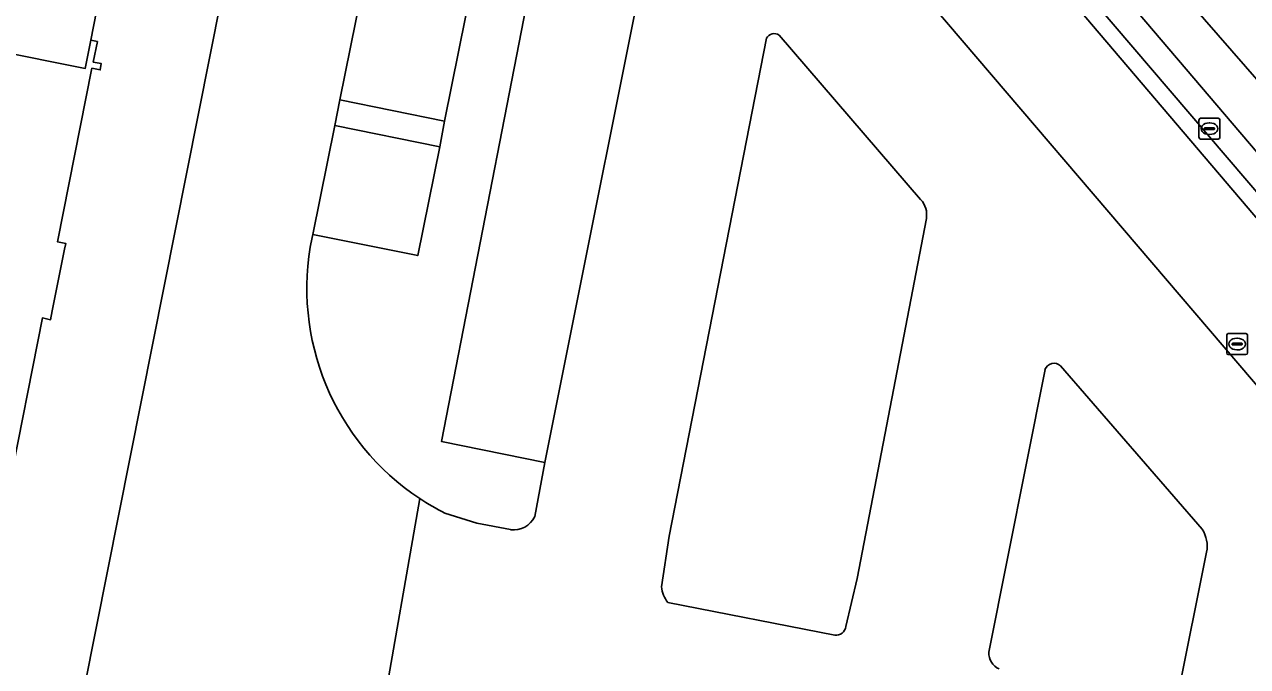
# Model space of a CAD drawing. Extents: x 158793 to 159888, y 384317 to 385256.
# Drawn here: x 159545.4 to 159604.2, y 384791.2 to 384822 of the extents above; entities that cross this region are included whole.
import ezdxf

# ---------------------------------------------------------------- set-up
doc = ezdxf.new("R2010")
doc.units = 0
for name, color, linetype in [('IMGEO_Groenvoorziening', 7, 'Continuous'), ('IMGEO_Kolk', 7, 'Continuous'), ('IMGEO_Pand', 7, 'Continuous'), ('IMGEO_Parkeervlak_halfverhard', 7, 'Continuous'), ('IMGEO_Parkeervlak_open', 7, 'Continuous'), ('IMGEO_Rijbaan_lokaal_gesloten', 7, 'Continuous'), ('IMGEO_Rijbaan_lokaal_open', 7, 'Continuous'), ('IMGEO_Rioolput', 7, 'Continuous'), ('IMGEO_Voetpad_open', 7, 'Continuous')]:
    doc.layers.add(name, color=color, linetype=linetype)

msp = doc.modelspace()

# ---------------------------------------------------------------- linework, layer by layer
at = {"layer": 'IMGEO_Groenvoorziening'}
for points in [[(159633.463, 384786.25), (159627.663, 384792.824), (159604.729, 384819.259), (159598.824, 384826.042), (159597.622, 384827.422), (159592.361, 384830.81), (159588.53, 384833.896), (159579.926, 384843.974), (159571.701, 384841.585)], [(159578.799, 384834.882), (159585.583, 384826.983), (159589.237, 384830.037), (159589.613, 384830.351), (159627.12, 384786.306)], [(159593.197, 384829.3), (159627.03, 384789.62)], [(159626.038, 384788.938), (159592.243, 384828.461)]]:
    msp.add_lwpolyline(points, dxfattribs=at)
msp.add_lwpolyline([(159560.578, 384818.405), (159560.33, 384817.18), (159565.371, 384816.16), (159565.601, 384817.389)], close=True, dxfattribs=at)
at = {"layer": 'IMGEO_Kolk'}
for p, q in [((159603.169, 384806.264), (159603.169, 384807.116)), ((159603.244, 384807.19), (159604.096, 384807.19)), ((159603.657, 384806.97), (159603.682, 384806.97)), ((159604.17, 384807.116), (159604.17, 384806.264)), ((159603.428, 384806.684), (159603.428, 384806.696)), ((159603.866, 384806.647), (159603.468, 384806.647)), ((159603.471, 384806.733), (159603.869, 384806.733)), ((159603.68, 384806.41), (159603.655, 384806.41)), ((159603.912, 384806.696), (159603.912, 384806.684)), ((159604.096, 384806.19), (159603.244, 384806.19))]:
    msp.add_line(p, q, dxfattribs=at)
for points in [[(159603.169, 384806.264), (159603.169, 384807.116)], [(159603.244, 384807.19), (159604.096, 384807.19)], [(159604.17, 384807.116), (159604.17, 384806.264)], [(159604.096, 384806.19), (159603.244, 384806.19)]]:
    msp.add_lwpolyline(points, dxfattribs=at)
for centre, radius, start, end in [((159603.246, 384807.114), 0.0765, 91.55205, 178.44795), ((159603.246, 384807.114), 0.0765, 91.55205, 178.44795), ((159604.094, 384807.114), 0.0765, 1.55205, 88.44795), ((159604.094, 384807.114), 0.0765, 1.55205, 88.44795), ((159603.246, 384806.266), 0.0765, 181.55205, 268.44795), ((159603.246, 384806.266), 0.0765, 181.55205, 268.44795), ((159603.468, 384806.693), 0.0403, 85.87752, 175.75265), ((159603.465, 384806.683), 0.0366, 178.93798, 274.71019), ((159603.869, 384806.69), 0.043, 264.86636, 352.45326), ((159603.873, 384806.695), 0.0386, 1.73085, 96.63898), ((159604.094, 384806.266), 0.0765, 271.55205, 358.44795), ((159604.094, 384806.266), 0.0765, 271.55205, 358.44795)]:
    msp.add_arc(centre, radius, start, end, dxfattribs=at)
for centre, major_axis, ratio, start_param, end_param in [((159603.656, 384806.69), (-0.387, 0.002), 0.722429, 4.712389, 7.853982), ((159603.681, 384806.69), (-0.39, 0.002), 0.717154, 1.570796, 4.712389)]:
    msp.add_ellipse(centre, major_axis=major_axis, ratio=ratio, start_param=start_param, end_param=end_param, dxfattribs=at)
at = {"layer": 'IMGEO_Pand'}
msp.add_lwpolyline([(159544.64, 384799.599), (159546.29, 384807.94), (159546.679, 384807.859), (159546.763, 384808.282), (159547.355, 384811.242), (159547.41, 384811.52), (159547.019, 384811.59), (159548.67, 384819.929), (159549.07, 384819.849), (159549.119, 384820.15), (159548.73, 384820.219), (159548.929, 384821.21), (159548.609, 384821.27), (159548.35, 384819.919), (159543.947, 384820.795)], dxfattribs=at)
at = {"layer": 'IMGEO_Parkeervlak_halfverhard'}
for points in [[(159589.613, 384830.351), (159589.237, 384830.037), (159585.583, 384826.983), (159623.325, 384782.813), (159627.152, 384786.063)], [(159627.12, 384786.306), (159589.613, 384830.351)], [(159570.778, 384829.201), (159570.69, 384828.899), (159565.455, 384802.016), (159570.425, 384801.007), (159576.232, 384830.042)], [(159588.471, 384813.621), (159581.675, 384821.521)], [(159581.07, 384821.367), (159576.397, 384797.467), (159576.018, 384795.035)], [(159584.878, 384793.126), (159585.423, 384795.439), (159588.744, 384812.708)], [(159601.993, 384797.799), (159595.185, 384805.639)], [(159594.443, 384805.461), (159591.751, 384791.904)], [(159600.819, 384789.84), (159602.206, 384796.708)], [(159576.326, 384794.288), (159584.344, 384792.723)]]:
    msp.add_lwpolyline(points, dxfattribs=at)
for centre, radius, start, end in [((159581.444, 384821.164), 0.425, 57.06123, 151.50096), ((159587.709, 384812.896), 1.052, 349.70287, 43.59196), ((159594.871, 384805.311), 0.454, 46.27171, 160.70808), ((159600.74, 384796.988), 1.492, 349.18191, 32.91231), ((159577.583, 384795.243), 1.579, 187.58517, 217.22909), ((159584.421, 384793.177), 0.46, 260.43011, 353.65226), ((159592.544, 384791.837), 0.796, 175.17432, 248.24669)]:
    msp.add_arc(centre, radius, start, end, dxfattribs=at)
at = {"layer": 'IMGEO_Parkeervlak_open'}
for points in [[(159551.748, 384837.342), (159548.609, 384821.27), (159548.929, 384821.21), (159548.73, 384820.219), (159549.119, 384820.15), (159549.07, 384819.849), (159548.67, 384819.929), (159547.019, 384811.59), (159547.41, 384811.52), (159547.355, 384811.242), (159546.763, 384808.282), (159546.679, 384807.859), (159546.29, 384807.94), (159544.64, 384799.599)], [(159546.132, 384779.295), (159556.51, 384831.447)]]:
    msp.add_lwpolyline(points, dxfattribs=at)
for points in [[(159566.628, 384822.466), (159561.605, 384823.481), (159560.578, 384818.405), (159565.601, 384817.389)], [(159565.371, 384816.16), (159560.33, 384817.18), (159559.274, 384811.955), (159564.315, 384810.935)]]:
    msp.add_lwpolyline(points, close=True, dxfattribs=at)
at = {"layer": 'IMGEO_Rijbaan_lokaal_gesloten'}
for points in [[(159562.875, 384864.013), (159562.262, 384860.384), (159559.546, 384846.815), (159559.178, 384844.881), (159558.277, 384840.362), (159558.258, 384840.27), (159556.51, 384831.447), (159546.132, 384779.295)], [(159559.242, 384811.797), (159559.274, 384811.955), (159560.33, 384817.18), (159560.578, 384818.405), (159561.605, 384823.481), (159561.834, 384824.615), (159562.326, 384827.05), (159562.331, 384827.077), (159563.844, 384834.855)], [(159562.573, 384788.743), (159564.415, 384799.275)]]:
    msp.add_lwpolyline(points, dxfattribs=at)
msp.add_arc((159571.064, 384809.351), 12.073, 168.31298, 236.57932, dxfattribs=at)
at = {"layer": 'IMGEO_Rijbaan_lokaal_open'}
for points in [[(159542.686, 384845.503), (159542.971, 384843.13), (159543.196, 384839.975), (159543.947, 384820.795), (159548.35, 384819.919), (159548.609, 384821.27), (159551.748, 384837.342)], [(159577.091, 384834.337), (159576.232, 384830.042), (159570.425, 384801.007), (159569.939, 384798.41)], [(159615.757, 384779.136), (159619.6, 384778.377), (159619.909, 384779.729), (159622.613, 384779.136), (159623.325, 384782.813), (159585.583, 384826.983)], [(159581.675, 384821.521), (159588.471, 384813.621)], [(159576.018, 384795.035), (159576.397, 384797.467), (159581.07, 384821.367)], [(159588.744, 384812.708), (159585.423, 384795.439), (159584.878, 384793.126)], [(159595.185, 384805.639), (159601.993, 384797.799)], [(159591.751, 384791.904), (159594.443, 384805.461)], [(159564.415, 384799.275), (159562.573, 384788.743)], [(159568.776, 384797.781), (159567.152, 384798.09), (159565.621, 384798.576)], [(159602.206, 384796.708), (159600.819, 384789.84)], [(159584.344, 384792.723), (159576.326, 384794.288)]]:
    msp.add_lwpolyline(points, dxfattribs=at)
for centre, radius, start, end in [((159581.444, 384821.164), 0.425, 57.06123, 151.50096), ((159587.709, 384812.896), 1.052, 349.70287, 43.59196), ((159594.871, 384805.311), 0.454, 46.27171, 160.70808), ((159571.056, 384809.343), 12.061, 236.59042, 243.21624), ((159568.921, 384798.902), 1.131, 262.62357, 334.18925), ((159600.74, 384796.988), 1.492, 349.18191, 32.91231), ((159577.583, 384795.243), 1.579, 187.58517, 217.22909), ((159584.421, 384793.177), 0.46, 260.43011, 353.65226), ((159592.544, 384791.837), 0.796, 175.17432, 248.24669)]:
    msp.add_arc(centre, radius, start, end, dxfattribs=at)
at = {"layer": 'IMGEO_Rioolput'}
for p, q in [((159601.839, 384816.6), (159601.839, 384817.452)), ((159601.914, 384817.526), (159602.766, 384817.526)), ((159602.84, 384817.452), (159602.84, 384816.6)), ((159602.098, 384817.02), (159602.098, 384817.032)), ((159602.536, 384816.983), (159602.138, 384816.983)), ((159602.141, 384817.069), (159602.539, 384817.069)), ((159602.327, 384817.306), (159602.352, 384817.306)), ((159602.582, 384817.032), (159602.582, 384817.02)), ((159602.766, 384816.526), (159601.914, 384816.526)), ((159602.35, 384816.746), (159602.325, 384816.746))]:
    msp.add_line(p, q, dxfattribs=at)
for points in [[(159601.839, 384816.6), (159601.839, 384817.452)], [(159601.914, 384817.526), (159602.766, 384817.526)], [(159602.84, 384817.452), (159602.84, 384816.6)], [(159602.766, 384816.526), (159601.914, 384816.526)]]:
    msp.add_lwpolyline(points, dxfattribs=at)
for centre, radius, start, end in [((159601.916, 384817.45), 0.0765, 91.55205, 178.44795), ((159601.916, 384817.45), 0.0765, 91.55205, 178.44795), ((159602.764, 384817.45), 0.0765, 1.55205, 88.44795), ((159602.764, 384817.45), 0.0765, 1.55205, 88.44795), ((159602.138, 384817.029), 0.0403, 85.87752, 175.75265), ((159602.135, 384817.019), 0.0366, 178.93798, 274.71019), ((159602.539, 384817.026), 0.043, 264.86636, 352.45326), ((159602.543, 384817.031), 0.0386, 1.73085, 96.63898), ((159601.916, 384816.602), 0.0765, 181.55205, 268.44795), ((159601.916, 384816.602), 0.0765, 181.55205, 268.44795), ((159602.764, 384816.602), 0.0765, 271.55205, 358.44795), ((159602.764, 384816.602), 0.0765, 271.55205, 358.44795)]:
    msp.add_arc(centre, radius, start, end, dxfattribs=at)
for centre, major_axis, ratio, start_param, end_param in [((159602.326, 384817.026), (-0.387, 0.002), 0.722429, 4.712389, 7.853982), ((159602.351, 384817.026), (-0.39, 0.002), 0.717154, 1.570796, 4.712389)]:
    msp.add_ellipse(centre, major_axis=major_axis, ratio=ratio, start_param=start_param, end_param=end_param, dxfattribs=at)
at = {"layer": 'IMGEO_Voetpad_open'}
for points in [[(159577.082, 384847.291), (159578.943, 384845.121), (159578.971, 384845.088), (159579.901, 384844.003), (159579.926, 384843.974), (159588.53, 384833.896), (159592.361, 384830.81), (159597.622, 384827.422), (159598.824, 384826.042), (159604.729, 384819.259), (159627.663, 384792.824), (159633.463, 384786.25), (159651.189, 384766.204), (159656.584, 384760.103), (159658.493, 384757.944)], [(159563.844, 384834.855), (159562.331, 384827.077), (159567.345, 384826.064), (159566.847, 384823.602), (159566.628, 384822.466), (159565.601, 384817.389), (159565.371, 384816.16), (159564.315, 384810.935), (159559.274, 384811.955), (159559.242, 384811.797)], [(159627.03, 384789.62), (159593.197, 384829.3)], [(159569.939, 384798.41), (159570.425, 384801.007), (159565.455, 384802.016), (159570.69, 384828.899)], [(159592.243, 384828.461), (159626.038, 384788.938)], [(159565.621, 384798.576), (159567.152, 384798.09), (159568.776, 384797.781)]]:
    msp.add_lwpolyline(points, dxfattribs=at)
for centre, radius, start, end in [((159571.064, 384809.351), 12.073, 168.31298, 236.57932), ((159571.056, 384809.343), 12.061, 236.59042, 243.21624), ((159568.921, 384798.902), 1.131, 262.62357, 334.18925)]:
    msp.add_arc(centre, radius, start, end, dxfattribs=at)

doc.saveas('drawing.dxf')
